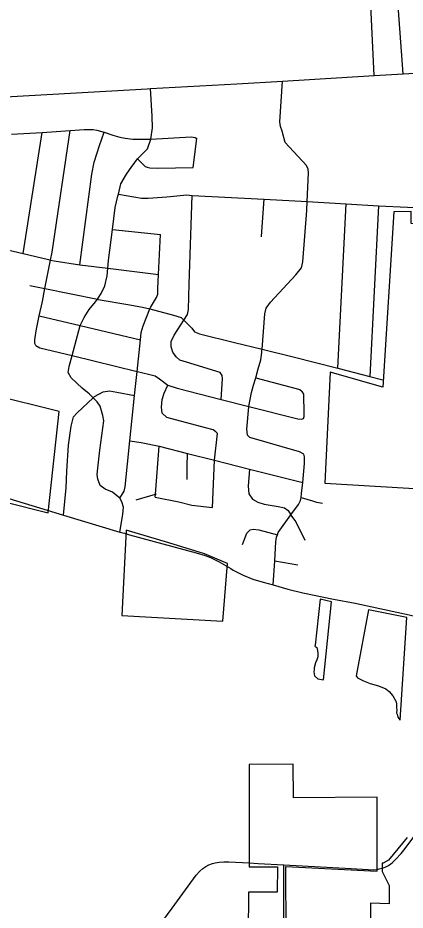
# Model space of a CAD drawing. Extents: x 1659811 to 1934326, y 644115 to 934867.
# Drawn here: x 1798357 to 1802180, y 699875 to 708682 of the extents above; entities that cross this region are included whole.
import ezdxf

# ---------------------------------------------------------------- set-up
doc = ezdxf.new("R2010")
doc.units = 0
for name, color, linetype in [('GM_X_City_Street', 7, 'Continuous'), ('GM_X_Corporation', 7, 'Continuous'), ('GM_X_County_Road', 7, 'Continuous'), ('GM_X_Township_Road', 7, 'Continuous')]:
    doc.layers.add(name, color=color, linetype=linetype)

msp = doc.modelspace()

# ---------------------------------------------------------------- linework, layer by layer
at = {"layer": 'GM_X_City_Street'}
for points in [[(1802159.6, 708129.9), (1802081.7, 709206.4), (1802064.5, 709488.5), (1802021.7, 710188.7)], [(1801874, 708112.5), (1801842.8, 708733.9), (1801838.3, 708918.1), (1801838.3, 709054.2)], [(1799634.6, 707981.4), (1799665.7, 707983.2), (1800517.3, 708031.8), (1800968.6, 708055.2), (1801874, 708112.5), (1802159.6, 708129.9), (1802838.7, 708169.5)], [(1800765.3, 705387.2), (1800766.4, 705395.8), (1800767.7, 705411.6), (1800795.9, 705761.6), (1800809.6, 705817.9), (1800849.3, 705876.4), (1801102, 706145.3), (1801155.7, 706215.9), (1801171.3, 706272.2), (1801207.9, 706780.7), (1801212.5, 706868.8), (1801227.4, 707152.4), (1801223.1, 707188.5), (1801204.8, 707224.5), (1800996.7, 707452.1), (1800966.1, 707564.8), (1800949.5, 707610.8), (1800943.5, 707656.8), (1800968.6, 708055.2)], [(1796902.5, 707832.8), (1797847.1, 707879), (1798294.2, 707904.2), (1799634.6, 707981.4)], [(1799485.6, 707217.8), (1799537.1, 707290), (1799635.3, 707387.7), (1799670, 707485.8), (1799686.5, 707596), (1799683, 707709.7), (1799665.7, 707983.2)], [(1798294.2, 707535.2), (1798598.9, 707551.7), (1798874.9, 707570), (1799012.9, 707578.6), (1799058.9, 707581.3), (1799099.7, 707579.5), (1799137.1, 707572.6), (1799172.6, 707563.9), (1799208.2, 707553.5), (1799295.9, 707523.1), (1799362.3, 707503.6), (1799416.6, 707492.7), (1799492.1, 707483.2), (1799670, 707485.8), (1800066.7, 707507.5), (1800107.5, 707500.5), (1800122.3, 707491.9)], [(1798410.7, 706354.6), (1798598.9, 707551.7)], [(1798534.3, 705449.2), (1798526.1, 705469.3), (1798523.9, 705503.4), (1798537.2, 705593.9), (1798569.1, 705742.1), (1798599.4, 705883.5), (1798624.8, 706009.3), (1798678.7, 706291.2), (1798696.3, 706370.3), (1798874.9, 707570)], [(1798968.1, 706245.5), (1799087.9, 707140.2), (1799109.2, 707258.8), (1799141.4, 707349.5), (1799164, 707423.3), (1799208.2, 707553.5)], [(1800088.1, 707205.1), (1800122.3, 707491.9)], [(1799537.1, 707290), (1799614.8, 707214), (1799634.9, 707208.1), (1799661, 707200.2), (1799737.2, 707198.7), (1800088.1, 707205.1)], [(1799349.2, 706942.2), (1799374.8, 707044.8), (1799429.3, 707139), (1799482.8, 707213.9), (1799485.6, 707217.8)], [(1799365.3, 703606.3), (1799393.9, 703778.7), (1799398.5, 703853.4), (1799384.6, 703905), (1799364.4, 703941), (1799292.4, 704000), (1799217.8, 704028.6), (1799169.5, 704067.6), (1799147, 704127.7), (1799140.7, 704175.9), (1799148.3, 704238.2), (1799167.1, 704415), (1799205.2, 704704.5), (1799196.8, 704758.7), (1799168.1, 704848.9), (1799141.7, 704890.9), (1799100.8, 704931.3), (1799060.9, 704970.7), (1798992.4, 705026.5), (1798883.4, 705130.2), (1798855, 705180.2), (1798862.6, 705240.5), (1798891.9, 705348.5), (1798973, 705645.1), (1799011.6, 705725.6), (1799061.2, 705802.3), (1799124.8, 705879), (1799141.8, 705904.7), (1799178.4, 705959.7), (1799215.9, 706038.3), (1799237.3, 706136.8), (1799244.8, 706210.9), (1799252.3, 706285.6), (1799291.3, 706593), (1799318.8, 706810.3), (1799344.5, 706921.9), (1799349.2, 706942.2)], [(1799349.2, 706942.2), (1799578.9, 706903.5), (1799645, 706900.7), (1799829.3, 706916.6), (1800023.7, 706936.5), (1800078.3, 706929.7), (1800788.4, 706893.8), (1801212.5, 706868.8), (1801598.8, 706846.1), (1801917.9, 706826.7), (1802203.3, 706814.4), (1802523.9, 706800.5), (1802825.9, 706788.4), (1803092.8, 706775.8)], [(1800363.1, 704916.6), (1800377.3, 705118.1), (1800373.1, 705152.2), (1800354.8, 705182.2), (1800023.3, 705282.4), (1799956.9, 705304.1), (1799920.6, 705336), (1799888.2, 705382), (1799869.8, 705436.1), (1799869.4, 705488.3), (1799899.1, 705548.7), (1799964.5, 705653.6), (1799994.1, 705699.2), (1800030, 705754.5), (1800041.7, 705804.8), (1800048, 706051.9), (1800078.3, 706929.7)], [(1800766.2, 706573.9), (1800766.2, 706573.9), (1800788.4, 706893.8)], [(1801516.2, 705223), (1801598.8, 706846.1)], [(1801917.9, 706826.7), (1801831.1, 705142.5)], [(1797144.3, 706688.4), (1797178.2, 706666.7), (1797391.4, 706614.2), (1797617.7, 706541.5), (1797881, 706479.5), (1798152.2, 706415.5), (1798410.7, 706354.6), (1798660.7, 706295.7), (1798678.7, 706291.2), (1798714.9, 706282), (1798968.1, 706245.5), (1799244.8, 706210.9), (1799744.9, 706148.4)], [(1799291.3, 706593), (1799765.9, 706542.1)], [(1799364.4, 703941), (1799406.5, 704010.9), (1799416.3, 704053.2), (1799463.4, 704507.4), (1799509.9, 704956.1), (1799534.5, 705192.8), (1799566.6, 705502.5), (1799574.1, 705576.7), (1799595.6, 705643.1), (1799660.5, 705808.9), (1799666.6, 705824.3), (1799726.1, 705921.2), (1799737.9, 705953.4), (1799737.5, 706009.6), (1799744.9, 706148.4), (1799765.9, 706542.1)], [(1800762.6, 706520.6), (1800766.2, 706573.9)], [(1798476, 706039.4), (1798624.8, 706009.3), (1799141.8, 705904.7), (1799148.7, 705903.3), (1799461.9, 705849.1), (1799588.4, 705827.9), (1799660.5, 705808.9), (1799893.7, 705747.5), (1799968.1, 705723.9), (1799994.1, 705699.2), (1800016.5, 705678.1), (1800075.1, 705618.2), (1800101.4, 705584.2), (1800151.6, 705562.5), (1800497.1, 705478.4), (1800767.7, 705411.6), (1801075.6, 705335.6), (1801516.2, 705223), (1801831.1, 705142.5), (1801959.2, 705109.7)], [(1798569.1, 705742.1), (1798973, 705645.1), (1799566.6, 705502.5)], [(1798534.3, 705449.2), (1798574.5, 705425.4), (1798891.9, 705348.5), (1799534.5, 705192.8), (1799550.7, 705188.9), (1799687.3, 705155.6), (1799713.4, 705147.8), (1799755.7, 705119.9), (1799837, 705056), (1799930.8, 705026.7), (1800363.1, 704916.6), (1800638.6, 704846.5), (1801122, 704723.3), (1801156.1, 704719.6), (1801178.1, 704727.7), (1801182, 704747.8), (1801181.8, 704772), (1801178.5, 704966.8), (1801162.2, 704994.8)], [(1800875.5, 703085.4), (1800892.5, 703322.7), (1800903.9, 703508.8), (1800909.6, 703555.1), (1800919.1, 703579.8), (1800927.3, 703601.3), (1801053.1, 703776.4), (1801125.9, 703877.8), (1801147.7, 703918.1), (1801151.9, 703948.8), (1801157.2, 703986.5), (1801168.4, 704097), (1801187.2, 704283.9), (1801184.8, 704350.2), (1801178.6, 704374.2), (1801136.3, 704398.1), (1800646, 704541.4), (1800623.8, 704563.4), (1800617.4, 704623.6), (1800637.9, 704842.6), (1800638.6, 704846.5), (1800663, 704983.4), (1800684.6, 705055.8), (1800705.4, 705130.2), (1800729.5, 705216.8), (1800755, 705307.4), (1800764.4, 705380.2), (1800765.3, 705387.2)], [(1800705.4, 705130.2), (1801140, 705012.7), (1801162.2, 704994.8)], [(1800279.9, 703850.1), (1800298.6, 704316.1), (1800328.9, 704579.5), (1800312.8, 704597.4), (1800284.6, 704617.3), (1800208.2, 704636.9), (1799826.6, 704738.8), (1799780.1, 704780.6), (1799773.7, 704838.8), (1799783.2, 704915.3), (1799800.8, 704977.6), (1799837, 705056)], [(1798808.1, 703772.4), (1798832.8, 704043.2), (1798839.7, 704208), (1798858, 704463.2), (1798882.7, 704652.1), (1798908.1, 704742.7), (1798943.9, 704783.1), (1799100.8, 704931.3), (1799115.3, 704944.9), (1799199.2, 704991.7), (1799263.3, 705002.2), (1799333.5, 704986.6), (1799509.9, 704956.1)], [(1799463.4, 704507.4), (1799573.6, 704492.1), (1799752.1, 704453.8), (1800031.3, 704383.4), (1800298.6, 704316.1), (1800644, 704229.1), (1801168.4, 704097)], [(1799714.1, 703950.3), (1799716.5, 703981.7), (1799752.1, 704453.8)], [(1800029.3, 704254.5), (1800029.3, 704254.5), (1800031.3, 704383.4)], [(1800027.3, 704125.5), (1800029.3, 704254.5)], [(1800644, 704229.1), (1800631.3, 704061.3), (1800637.9, 703983), (1800674.4, 703933), (1800724.7, 703901.2), (1800789, 703883.6), (1800927.5, 703860.4), (1800989.8, 703844.8), (1801024, 703818.9), (1801053.1, 703776.4)], [(1799524.9, 703925.5), (1799716.5, 703981.7), (1799724.5, 703984.1)], [(1799714.1, 703950.3), (1799944.7, 703904.1), (1800073.2, 703870.8), (1800279.9, 703850.1)], [(1801151.9, 703948.8), (1801264, 703914.9), (1801306.2, 703903.1), (1801362.4, 703891.5)], [(1798647.5, 703821.7), (1798808.1, 703772.4), (1799365.3, 703606.3), (1799408.7, 703594.5)], [(1801194.5, 703524.8), (1801123.4, 703664.9), (1801092.9, 703721), (1801053.1, 703776.4)], [(1800573.2, 703484.5), (1800618.5, 703595.3), (1800650.4, 703629.6), (1800680.4, 703635.8), (1800734.6, 703628.2), (1800919.1, 703579.8)], [(1800892.5, 703322.7), (1801122, 703283.3)], [(1800459.5, 703246.1), (1800483.6, 703232), (1800580.4, 703181.3), (1800676.3, 703142.6), (1800776.8, 703111.2), (1800875.5, 703085.4), (1801022.1, 703043.9), (1801169.1, 703008.7), (1801472, 702946.2), (1801685, 702903.8), (1802219.6, 702791.4), (1802629.4, 702690.1), (1802803.9, 702646.1), (1802914.3, 702610.7), (1803279.6, 702498.8), (1803315.4, 702487.2)], [(1799786.8, 699769.9), (1799878.8, 699896.3), (1800116.9, 700219.8), (1800153.3, 700261), (1800182.7, 700286.3), (1800212.1, 700306.8), (1800242.5, 700323.1), (1800278.5, 700336.2), (1800303.2, 700342.3), (1800342.9, 700348.8), (1800389.1, 700351.6), (1800440, 700350.7), (1800639.4, 700341.3), (1800730.5, 700336.5)]]:
    msp.add_lwpolyline(points, dxfattribs=at)
at = {"layer": 'GM_X_Corporation'}
for points in [[(1801388.5, 704090.7), (1802988.8, 703995.5), (1804425.2, 703656.3), (1804599.6, 704411.7), (1802995.2, 704885.8), (1803082.2, 706613.8), (1802238.4, 706653.2), (1802239.8, 706769.9), (1802068.5, 706767.9), (1801960, 705036.6), (1801438.5, 705183.2)], [(1799427.8, 703624.5), (1799382, 702782.7), (1800380.1, 702727.9), (1800424.8, 703295.3), (1800199.5, 703391.3), (1799847.9, 703501.8)], [(1801452.5, 702919.1), (1801340.9, 702943.7), (1801290.3, 702489.6), (1801289.3, 702480.8), (1801309.7, 702467.8), (1801315, 702438.6), (1801317.6, 702406.7), (1801317.6, 702374.9), (1801309.7, 702345.7), (1801296.4, 702316.5), (1801283.1, 702266), (1801280.5, 702247.4), (1801277.8, 702228.9), (1801285.8, 702186.4), (1801317.6, 702157.2), (1801375.2, 702146.9)], [(1801819.5, 702838.1), (1801696.5, 702187.6), (1801707.8, 702167.8), (1801768.8, 702138.6), (1801835.2, 702112.1), (1801917.4, 702088.2), (1801989.1, 702059), (1802023.6, 702032.4), (1802058.1, 701990), (1802087.2, 701936.7), (1802089.6, 701931.6), (1802094.1, 701906.9), (1802095.2, 701889), (1802095.2, 701872.1), (1802097.4, 701851.9), (1802095.2, 701822.7), (1802099.7, 701809.2), (1802106.4, 701781.1), (1802129.9, 701751.4), (1802196.9, 702763.1)]]:
    msp.add_lwpolyline(points, close=True, dxfattribs=at)
for points in [[(1797790.4, 704013.5), (1798656.3, 703796), (1798764.8, 704795.1), (1798099.1, 704959.5)], [(1801005.9, 699635.8), (1801003.7, 700305.8), (1801902.1, 700260), (1801904.4, 700990.6), (1801077.7, 700984.5), (1801075.3, 701314.6), (1800639.5, 701311.4), (1800639.5, 700302.1), (1800918.4, 700302.2), (1800915.3, 700052.2), (1800632.6, 700052.2), (1800631.3, 699639.8)], [(1802199.7, 700592.9), (1802016.5, 700368.4), (1801964.3, 700339.6), (1801952.4, 700337.8), (1801952.1, 700257.1), (1802022.7, 700118.7), (1802022.1, 699936.5), (1801839.1, 699945.8), (1801838.6, 699765.6)]]:
    msp.add_lwpolyline(points, dxfattribs=at)
at = {"layer": 'GM_X_County_Road'}
for points in [[(1797834.9, 704062.3), (1797878.6, 704050.5), (1798036.7, 704003.1), (1798269.2, 703937.7), (1798647.5, 703821.7)], [(1799408.7, 703594.5), (1799459.9, 703580.7)], [(1799459.9, 703580.7), (1800116.7, 703402.6), (1800206.1, 703376.7), (1800259.6, 703357.4), (1800343.5, 703314), (1800459.5, 703246.1)], [(1800730.5, 700336.5), (1800984, 700323.1), (1801645.6, 700285.7), (1801814.2, 700276.4), (1801871.2, 700273.2), (1801902, 700277.6), (1801923.3, 700282.6), (1801952.7, 700288.9), (1801981.6, 700299.6), (1802015.4, 700317.1), (1802050.5, 700341.5), (1802085, 700376), (1802139.5, 700434.9), (1802165.9, 700468.8), (1802248.6, 700576.6), (1802356.4, 700738.3), (1802479.9, 701095.3)]]:
    msp.add_lwpolyline(points, dxfattribs=at)
at = {"layer": 'GM_X_Township_Road'}
msp.add_lwpolyline([(1800975.6, 698661.8), (1800978.7, 699278.5), (1800983.1, 699633), (1800984, 700323.1)], dxfattribs=at)

doc.saveas('drawing.dxf')
